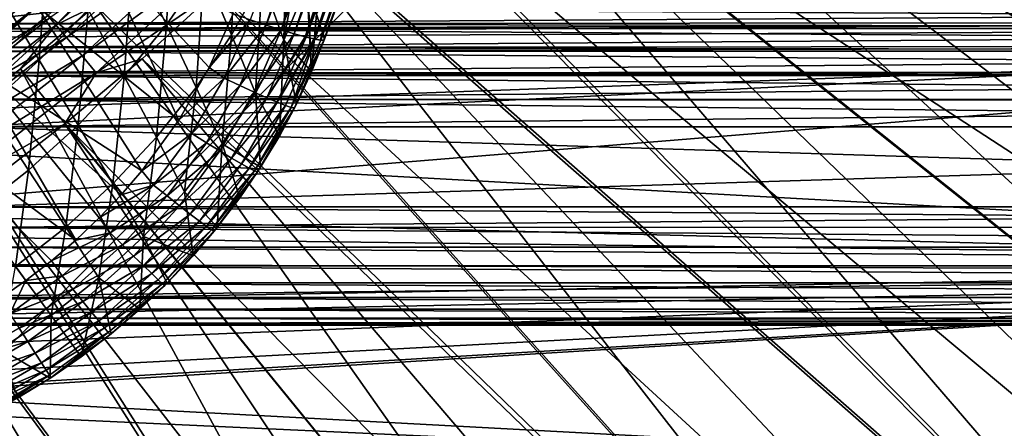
# Model space of a CAD drawing. Header units: metres. Extents: x -37.4 to 37.6, y -35 to 35.
# Tile 297 of 372: x 12.6 to 20.9, y -18.6 to -15.2. Entities that reach past the tile are written whole.
import ezdxf

# ---------------------------------------------------------------- set-up
doc = ezdxf.new("R2010")
doc.units = ezdxf.units.M
doc.layers.add('solid_506616_SW0001', color=7, linetype='CONTINUOUS')

msp = doc.modelspace()

# ---------------------------------------------------------------- linework, layer by layer
at = {"layer": 'solid_506616_SW0001'}
for points in [[(27.293905, -16.391378, 6.765283), (17.381571, -9.945026, 20.116411), (17.7777, -9.218239, 20.116411)], [(28.370823, -14.447524, 6.765283), (27.293905, -16.391378, 6.765283), (17.7777, -9.218239, 20.116411)], [(18.309608, -9.494048, 20.646507), (17.901627, -10.242582, 20.646507), (28.373436, -15.719212, 7.295379)], [(18.309608, -9.494048, 20.646507), (28.373436, -15.719212, 7.295379), (28.904745, -14.719418, 7.295379)], [(27.293905, -16.391378, 6.765283), (16.955744, -10.654824, 20.116411), (17.381571, -9.945026, 20.116411)], [(17.901627, -10.242582, 20.646507), (17.46306, -10.973617, 20.646507), (27.80756, -16.699854, 7.295379)], [(17.901627, -10.242582, 20.646507), (27.80756, -16.699854, 7.295379), (28.373436, -15.719212, 7.295379)], [(26.084013, -18.255377, 6.765283), (16.50095, -11.346418, 20.116411), (16.955744, -10.654824, 20.116411)], [(27.293905, -16.391378, 6.765283), (26.084013, -18.255377, 6.765283), (16.955744, -10.654824, 20.116411)], [(17.46306, -10.973617, 20.646507), (16.994658, -11.685904, 20.646507), (27.207804, -17.660151, 7.295379)], [(17.46306, -10.973617, 20.646507), (27.207804, -17.660151, 7.295379), (27.80756, -16.699854, 7.295379)], [(8.553903, -16.965553, -102.800003), (10.51238, -19.893211, -102.800003), (19.325901, -11.07969, -102.800003)], [(9.961311, -16.179316, -102.800003), (8.553903, -16.965553, -102.800003), (19.325901, -11.07969, -102.800003)], [(11.29814, -15.275865, -102.800003), (9.961311, -16.179316, -102.800003), (19.325901, -11.07969, -102.800003)], [(19.325901, -11.07969, -118.800003), (10.51238, -19.893211, -118.800003), (12.031205, -12.010327, -118.800003)], [(19.325901, -11.07969, -102.800003), (10.51238, -19.893211, -118.800003), (19.325901, -11.07969, -118.800003)], [(10.51238, -19.893211, -102.800003), (10.51238, -19.893211, -118.800003), (19.325901, -11.07969, -102.800003)], [(12.552989, -14.262619, -102.800003), (11.29814, -15.275865, -102.800003), (19.325901, -11.07969, -102.800003)], [(26.084013, -18.255377, 6.765283), (16.017963, -12.018627, 20.116411), (16.50095, -11.346418, 20.116411)], [(16.994658, -11.685904, 20.646507), (16.497221, -12.378224, 20.646507), (26.5749, -18.598932, 7.295379)], [(16.994658, -11.685904, 20.646507), (26.5749, -18.598932, 7.295379), (27.207804, -17.660151, 7.295379)], [(24.747044, -20.030436, 6.765283), (15.50761, -12.670302, 20.116411), (16.017963, -12.018627, 20.116411)], [(26.084013, -18.255377, 6.765283), (24.747044, -20.030436, 6.765283), (16.017963, -12.018627, 20.116411)], [(16.497221, -12.378224, 20.646507), (15.971599, -13.049397, 20.646507), (25.909616, -19.515053, 7.295379)], [(16.497221, -12.378224, 20.646507), (25.909616, -19.515053, 7.295379), (26.5749, -18.598932, 7.295379)], [(15.525434, -12.492601, 74.684143), (14.518774, -15.169318, 74.560989), (14.655084, -15.215163, 74.493835)], [(15.525434, -12.492601, 74.684143), (14.655084, -15.215163, 74.493835), (15.657075, -12.538227, 74.615173)], [(15.657075, -12.538227, 74.615173), (14.655084, -15.215163, 74.493835), (14.780217, -15.255314, 74.404831)], [(15.657075, -12.538227, 74.615173), (14.780217, -15.255314, 74.404831), (15.777257, -12.579144, 74.525452)], [(15.777257, -12.579144, 74.525452), (14.780217, -15.255314, 74.404831), (14.891025, -15.288753, 74.296219)], [(15.777257, -12.579144, 74.525452), (14.891025, -15.288753, 74.296219), (15.883076, -12.614361, 74.417145)], [(15.883076, -12.614361, 74.417145), (14.891025, -15.288753, 74.296219), (14.984715, -15.314635, 74.170746)], [(15.883076, -12.614361, 74.417145), (14.984715, -15.314635, 74.170746), (15.971973, -12.643029, 74.29287)], [(15.971973, -12.643029, 74.29287), (14.984715, -15.314635, 74.170746), (14.991856, -15.316476, 74.159325)], [(15.971973, -12.643029, 74.29287), (14.991856, -15.316476, 74.159325), (15.058928, -15.332305, 74.031563)], [(15.971973, -12.643029, 74.29287), (15.058928, -15.332305, 74.031563), (16.041801, -12.664454, 74.15564)], [(23.289509, -21.707911, 6.765283), (14.970763, -13.30033, 20.116411), (15.50761, -12.670302, 20.116411)], [(16.041801, -12.664454, 74.15564), (15.058928, -15.332305, 74.031563), (15.065468, -15.333655, 74.016396)], [(16.041801, -12.664454, 74.15564), (15.065468, -15.333655, 74.016396), (15.111801, -15.341308, 73.882179)], [(16.041801, -12.664454, 74.15564), (15.111801, -15.341308, 73.882179), (16.090874, -12.67812, 74.008759)], [(16.090874, -12.67812, 74.008759), (15.111801, -15.341308, 73.882179), (15.116761, -15.341805, 73.863274)], [(16.090874, -12.67812, 74.008759), (15.116761, -15.341805, 73.863274), (15.141987, -15.341453, 73.726364)], [(16.090874, -12.67812, 74.008759), (15.141987, -15.341453, 73.726364), (16.118004, -12.683694, 73.855789)], [(16.118004, -12.683694, 73.855789), (15.141987, -15.341453, 73.726364), (15.144379, -15.340754, 73.703964)], [(16.118004, -12.683694, 73.855789), (15.144379, -15.340754, 73.703964), (15.148736, -15.332644, 73.568024)], [(16.118004, -12.683694, 73.855789), (15.148736, -15.332644, 73.568024), (15.552577, -14.241497, 73.634445)], [(24.747044, -20.030436, 6.765283), (23.289509, -21.707911, 6.765283), (15.50761, -12.670302, 20.116411)], [(11.297845, -15.276076, -3.596469), (30.588604, -15.169502, -3.596469), (31.552319, -13.047108, -3.596469)], [(11.297845, -15.276076, -3.596469), (31.552319, -13.047108, -3.596469), (12.55302, -14.262587, -3.596469)], [(15.971599, -13.049397, 20.646507), (15.418689, -13.698277, 20.646507), (24.485201, -21.274878, 7.295379)], [(15.971599, -13.049397, 20.646507), (24.485201, -21.274878, 7.295379), (25.212769, -20.407396, 7.295379)], [(15.971599, -13.049397, 20.646507), (25.212769, -20.407396, 7.295379), (25.909616, -19.515053, 7.295379)], [(11.892336, -13.511924, -3.846846), (32.459114, -13.092014, -3.846846), (31.512634, -15.229818, -3.846846)], [(23.289509, -21.707911, 6.765283), (14.408339, -13.907635, 20.116411), (14.970763, -13.30033, 20.116411)], [(10.703221, -14.472073, -3.846846), (11.892336, -13.511924, -3.846846), (31.512634, -15.229818, -3.846846)], [(15.418689, -13.698277, 20.646507), (14.839437, -14.323751, 20.646507), (23.727802, -22.11644, 7.295379)], [(15.418689, -13.698277, 20.646507), (23.727802, -22.11644, 7.295379), (24.485201, -21.274878, 7.295379)], [(11.545841, -13.754238, 75.219627), (12.168803, -15.521377, 74.87413), (12.71884, -15.057482, 74.869194)], [(21.71851, -23.279625, 6.765283), (13.821298, -14.491179, 20.116411), (14.408339, -13.907635, 20.116411)], [(23.289509, -21.707911, 6.765283), (21.71851, -23.279625, 6.765283), (14.408339, -13.907635, 20.116411)], [(12.877769, -15.215169, 20.203356), (12.809001, -15.133918, 20.272356), (13.98524, -14.054147, 20.272356)], [(14.060324, -14.129601, 20.203356), (12.877769, -15.215169, 20.203356), (13.98524, -14.054147, 20.272356)], [(13.210644, -15.049964, 20.116411), (12.877769, -15.215169, 20.203356), (14.060324, -14.129601, 20.203356)], [(13.810994, -15.212187, 59.379478), (13.528668, -14.625949, 54.666279), (13.87157, -14.145257, 54.665901)], [(14.130973, -14.750534, 59.379044), (13.810994, -15.212187, 59.379478), (13.87157, -14.145257, 54.665901)], [(12.82612, -15.154145, 21.110979), (12.966502, -15.320006, 21.040487), (14.157204, -14.226958, 21.040487)], [(14.157204, -14.226958, 21.040487), (12.966502, -15.320006, 21.040487), (14.301161, -14.371625, 20.937851)], [(14.362627, -15.298175, 64.102219), (14.130973, -14.750534, 59.379044), (14.407633, -14.269357, 59.378479)], [(14.619222, -14.834484, 64.101578), (14.362627, -15.298175, 64.102219), (14.407633, -14.269357, 59.378479)], [(15.552577, -14.241497, 73.634445), (15.148736, -15.332644, 73.568024), (15.079608, -15.122365, 71.307465)], [(12.966502, -15.320006, 21.040487), (13.098351, -15.475787, 20.937851), (14.301161, -14.371625, 20.937851)], [(14.301161, -14.371625, 20.937851), (13.098351, -15.475787, 20.937851), (14.432471, -14.503582, 20.805447)], [(14.839437, -14.323751, 20.646507), (14.234832, -14.924755, 20.646507), (22.941496, -22.931055, 7.295379)], [(14.619222, -14.834484, 64.101578), (14.826843, -14.355811, 64.100723), (14.804016, -15.340919, 68.833687)], [(14.804016, -15.340919, 68.833687), (14.826843, -14.355811, 64.100723), (14.843647, -14.406735, 64.539848)], [(14.839437, -14.323751, 20.646507), (22.941496, -22.931055, 7.295379), (23.727802, -22.11644, 7.295379)], [(9.437248, -15.327662, -3.846846), (10.703221, -14.472073, -3.846846), (31.512634, -15.229818, -3.846846)], [(12.736367, -15.510352, 54.666767), (12.37455, -14.907339, 49.964584), (12.811634, -14.459795, 49.964409)], [(13.148787, -15.082048, 54.666565), (12.736367, -15.510352, 54.666767), (12.811634, -14.459795, 49.964409)], [(14.804016, -15.340919, 68.833687), (14.843647, -14.406735, 64.539848), (14.927017, -14.659419, 66.793266)], [(13.098351, -15.475787, 20.937851), (13.218617, -15.617883, 20.805447), (14.432471, -14.503582, 20.805447)], [(21.71851, -23.279625, 6.765283), (13.210644, -15.049964, 20.116411), (13.821298, -14.491179, 20.116411)], [(14.432471, -14.503582, 20.805447), (13.218617, -15.617883, 20.805447), (14.234832, -14.924755, 20.646507)], [(13.915031, -16.017271, 74.553391), (13.242856, -14.570783, 74.861023), (12.71884, -15.057482, 74.869194)], [(13.453972, -15.649822, 59.379803), (13.148787, -15.082048, 54.666565), (13.528668, -14.625949, 54.666279)], [(14.172313, -15.573806, 74.575958), (14.374723, -15.118933, 74.604607), (13.242856, -14.570783, 74.861023)], [(13.915031, -16.017271, 74.553391), (14.172313, -15.573806, 74.575958), (13.242856, -14.570783, 74.861023)], [(13.810994, -15.212187, 59.379478), (13.453972, -15.649822, 59.379803), (13.528668, -14.625949, 54.666279)], [(14.804016, -15.340919, 68.833687), (14.927017, -14.659419, 66.793266), (14.998342, -14.875696, 68.832748)], [(12.532878, -14.807677, 21.149786), (11.300714, -15.768138, 21.149786), (12.680455, -14.98204, 21.147696)], [(12.571319, -14.853095, 20.351955), (11.335377, -15.816503, 20.351955), (12.490273, -14.757339, 20.333126)], [(14.063225, -15.74249, 64.102707), (13.810994, -15.212187, 59.379478), (14.130973, -14.750534, 59.379044)], [(14.362627, -15.298175, 64.102219), (14.063225, -15.74249, 64.102707), (14.130973, -14.750534, 59.379044)], [(11.409234, -15.919558, 20.347891), (11.335377, -15.816503, 20.351955), (12.571319, -14.853095, 20.351955)], [(12.65323, -14.949874, 20.347891), (11.409234, -15.919558, 20.347891), (12.571319, -14.853095, 20.351955)], [(14.619222, -14.834484, 64.101578), (14.56356, -15.78966, 68.834404), (14.362627, -15.298175, 64.102219)], [(14.619222, -14.834484, 64.101578), (14.804016, -15.340919, 68.833687), (14.56356, -15.78966, 68.834404)], [(15.037211, -15.60984, 73.549271), (14.804016, -15.340919, 68.833687), (14.998342, -14.875696, 68.832748)], [(15.037211, -15.60984, 73.549271), (14.998342, -14.875696, 68.832748), (15.00568, -14.897957, 69.049171)], [(15.037211, -15.60984, 73.549271), (15.00568, -14.897957, 69.049171), (15.079608, -15.122365, 71.307465)], [(11.48146, -16.020334, 20.321066), (11.409234, -15.919558, 20.347891), (12.65323, -14.949874, 20.347891)], [(12.73333, -15.044513, 20.321066), (11.48146, -16.020334, 20.321066), (12.65323, -14.949874, 20.347891)], [(12.736367, -15.510352, 54.666767), (12.294148, -15.908852, 54.666889), (12.37455, -14.907339, 49.964584)], [(13.218617, -15.617883, 20.805447), (13.605906, -15.500259, 20.646507), (14.234832, -14.924755, 20.646507)], [(14.234832, -14.924755, 20.646507), (13.605906, -15.500259, 20.646507), (22.127237, -23.717733, 7.295379)], [(14.234832, -14.924755, 20.646507), (22.127237, -23.717733, 7.295379), (22.941496, -22.931055, 7.295379)], [(11.300714, -15.768138, 21.149786), (11.433784, -15.953812, 21.147696), (12.680455, -14.98204, 21.147696)], [(12.680455, -14.98204, 21.147696), (11.433784, -15.953812, 21.147696), (12.82612, -15.154145, 21.110979)], [(11.549691, -16.11554, 20.272356), (11.48146, -16.020334, 20.321066), (12.73333, -15.044513, 20.321066)], [(12.809001, -15.133918, 20.272356), (11.549691, -16.11554, 20.272356), (12.73333, -15.044513, 20.321066)], [(13.603386, -16.44482, 74.536438), (12.71884, -15.057482, 74.869194), (12.168803, -15.521377, 74.87413)], [(13.210644, -15.049964, 20.116411), (12.577419, -15.583037, 20.116411), (12.877769, -15.215169, 20.203356)], [(20.0417, -24.737923, 6.765283), (12.577419, -15.583037, 20.116411), (13.210644, -15.049964, 20.116411)], [(13.603386, -16.44482, 74.536438), (13.915031, -16.017271, 74.553391), (12.71884, -15.057482, 74.869194)], [(21.71851, -23.279625, 6.765283), (20.0417, -24.737923, 6.765283), (13.210644, -15.049964, 20.116411)], [(11.611699, -16.202061, 20.203356), (11.549691, -16.11554, 20.272356), (12.809001, -15.133918, 20.272356)], [(12.877769, -15.215169, 20.203356), (11.611699, -16.202061, 20.203356), (12.809001, -15.133918, 20.272356)], [(33.625004, -15.185282, -144.841705), (12.078427, -15.205317, -144.827225), (12.078427, -15.070979, -144.934784)], [(33.625004, -15.070992, -144.934784), (33.625004, -15.185282, -144.841705), (12.078427, -15.070979, -144.934784)], [(33.625, -15.07099, -127.665222), (12.078427, -15.070979, -127.665215), (12.078427, -15.205314, -127.772774)], [(33.625, -15.185273, -127.758278), (33.625, -15.07099, -127.665222), (12.078427, -15.205314, -127.772774)], [(13.06445, -16.060165, 59.380035), (12.736367, -15.510352, 54.666767), (13.148787, -15.082048, 54.666565)], [(13.453972, -15.649822, 59.379803), (13.06445, -16.060165, 59.380035), (13.148787, -15.082048, 54.666565)], [(14.518774, -15.169318, 74.560989), (14.374723, -15.118933, 74.604607), (14.172313, -15.573806, 74.575958)], [(15.037211, -15.60984, 73.549271), (15.079608, -15.122365, 71.307465), (15.148736, -15.332644, 73.568024)], [(8.103583, -16.072653, -3.846846), (31.512634, -15.229818, -3.846846), (30.424456, -17.30179, -3.846846)], [(8.103583, -16.072653, -3.846846), (9.437248, -15.327662, -3.846846), (31.512634, -15.229818, -3.846846)], [(8.553782, -16.965578, -3.596469), (29.4821, -17.221636, -3.596469), (30.588604, -15.169502, -3.596469)], [(8.553782, -16.965578, -3.596469), (30.588604, -15.169502, -3.596469), (9.96154, -16.179197, -3.596469)], [(9.96154, -16.179197, -3.596469), (30.588604, -15.169502, -3.596469), (11.297845, -15.276076, -3.596469)], [(11.433784, -15.953812, 21.147696), (11.565127, -16.137079, 21.110979), (12.82612, -15.154145, 21.110979)], [(12.82612, -15.154145, 21.110979), (11.565127, -16.137079, 21.110979), (12.966502, -15.320006, 21.040487)], [(11.922707, -16.089487, 20.116411), (11.611699, -16.202061, 20.203356), (12.877769, -15.215169, 20.203356)], [(12.577419, -15.583037, 20.116411), (11.922707, -16.089487, 20.116411), (12.877769, -15.215169, 20.203356)], [(33.625, -15.185273, -127.758278), (12.078427, -15.205314, -127.772774), (12.078427, -15.244531, -127.799706)], [(33.625, -15.244546, -127.799721), (33.625, -15.185273, -127.758278), (12.078427, -15.244531, -127.799706)], [(33.625004, -15.185282, -144.841705), (33.625004, -15.244549, -144.800278), (12.078427, -15.205317, -144.827225)], [(33.625004, -15.244549, -144.800278), (12.078427, -15.244532, -144.800293), (12.078427, -15.205317, -144.827225)], [(13.727108, -16.163078, 64.103073), (13.453972, -15.649822, 59.379803), (13.810994, -15.212187, 59.379478)], [(14.063225, -15.74249, 64.102707), (13.727108, -16.163078, 64.103073), (13.810994, -15.212187, 59.379478)], [(14.518774, -15.169318, 74.560989), (14.172313, -15.573806, 74.575958), (14.299488, -15.662976, 74.530251)], [(14.655084, -15.215163, 74.493835), (14.518774, -15.169318, 74.560989), (14.299488, -15.662976, 74.530251)], [(14.299488, -15.662976, 74.530251), (14.431452, -15.725755, 74.461067), (14.655084, -15.215163, 74.493835)], [(14.780217, -15.255314, 74.404831), (14.655084, -15.215163, 74.493835), (14.431452, -15.725755, 74.461067)], [(33.625, -15.244546, -127.799721), (12.078427, -15.244531, -127.799706), (12.078427, -15.404111, -127.892044)], [(33.625004, -15.387607, -144.716324), (12.078427, -15.404116, -144.707947), (12.078427, -15.244532, -144.800293)], [(33.625004, -15.244549, -144.800278), (33.625004, -15.387607, -144.716324), (12.078427, -15.244532, -144.800293)], [(33.625, -15.387599, -127.883675), (33.625, -15.244546, -127.799721), (12.078427, -15.404111, -127.892044)], [(14.362627, -15.298175, 64.102219), (14.282286, -16.218153, 68.834953), (14.063225, -15.74249, 64.102707)], [(14.362627, -15.298175, 64.102219), (14.56356, -15.78966, 68.834404), (14.282286, -16.218153, 68.834953)], [(14.431452, -15.725755, 74.461067), (14.552276, -15.781591, 74.36927), (14.780217, -15.255314, 74.404831)], [(14.891025, -15.288753, 74.296219), (14.780217, -15.255314, 74.404831), (14.552276, -15.781591, 74.36927)], [(14.552276, -15.781591, 74.36927), (14.658803, -15.829021, 74.257271), (14.891025, -15.288753, 74.296219)], [(14.984715, -15.314635, 74.170746), (14.891025, -15.288753, 74.296219), (14.658803, -15.829021, 74.257271)], [(14.984715, -15.314635, 74.170746), (14.658803, -15.829021, 74.257271), (14.991856, -15.316476, 74.159325)], [(11.565127, -16.137079, 21.110979), (11.691707, -16.313698, 21.040487), (12.966502, -15.320006, 21.040487)], [(12.966502, -15.320006, 21.040487), (11.691707, -16.313698, 21.040487), (13.098351, -15.475787, 20.937851)], [(33.625, -15.387599, -127.883675), (12.078427, -15.404111, -127.892044), (12.078427, -15.435858, -127.907433)], [(33.625, -15.435875, -127.90744), (33.625, -15.387599, -127.883675), (12.078427, -15.435858, -127.907433)], [(33.625004, -15.387607, -144.716324), (33.625004, -15.435878, -144.692566), (12.078427, -15.404116, -144.707947)], [(14.765922, -16.151999, 73.516304), (14.56356, -15.78966, 68.834404), (14.804016, -15.340919, 68.833687)], [(14.658803, -15.829021, 74.257271), (14.748251, -15.866801, 74.127983), (14.991856, -15.316476, 74.159325)], [(15.058928, -15.332305, 74.031563), (14.991856, -15.316476, 74.159325), (14.748251, -15.866801, 74.127983)], [(15.058928, -15.332305, 74.031563), (14.748251, -15.866801, 74.127983), (15.065468, -15.333655, 74.016396)], [(14.748251, -15.866801, 74.127983), (14.818283, -15.89394, 73.984802), (15.065468, -15.333655, 74.016396)], [(14.90957, -15.8832, 73.532028), (14.765922, -16.151999, 73.516304), (14.804016, -15.340919, 68.833687)], [(15.037211, -15.60984, 73.549271), (14.90957, -15.8832, 73.532028), (14.804016, -15.340919, 68.833687)], [(15.065468, -15.333655, 74.016396), (14.818283, -15.89394, 73.984802), (14.867069, -15.909723, 73.831459)], [(15.065468, -15.333655, 74.016396), (14.867069, -15.909723, 73.831459), (15.116761, -15.341805, 73.863274)], [(14.867069, -15.909723, 73.831459), (14.893323, -15.913767, 73.671967), (15.144379, -15.340754, 73.703964)], [(15.141987, -15.341453, 73.726364), (14.867069, -15.909723, 73.831459), (15.144379, -15.340754, 73.703964)], [(15.141987, -15.341453, 73.726364), (15.116761, -15.341805, 73.863274), (14.867069, -15.909723, 73.831459)], [(14.893323, -15.913767, 73.671967), (15.037211, -15.60984, 73.549271), (15.148736, -15.332644, 73.568024)], [(15.144379, -15.340754, 73.703964), (14.893323, -15.913767, 73.671967), (15.148736, -15.332644, 73.568024)], [(15.111801, -15.341308, 73.882179), (15.065468, -15.333655, 74.016396), (15.116761, -15.341805, 73.863274)], [(11.691707, -16.313698, 21.040487), (11.810594, -16.479584, 20.937851), (13.098351, -15.475787, 20.937851)], [(13.098351, -15.475787, 20.937851), (11.810594, -16.479584, 20.937851), (13.218617, -15.617883, 20.805447)], [(33.625004, -15.435878, -144.692566), (12.078427, -15.435859, -144.692566), (12.078427, -15.404116, -144.707947)], [(33.625, -15.435875, -127.90744), (12.078427, -15.435858, -127.907433), (12.078427, -15.618914, -127.979256)], [(33.625004, -15.607215, -144.624527), (12.078427, -15.618917, -144.620743), (12.078427, -15.435859, -144.692566)], [(33.625004, -15.435878, -144.692566), (33.625004, -15.607215, -144.624527), (12.078427, -15.435859, -144.692566)], [(33.625, -15.607209, -127.975479), (33.625, -15.435875, -127.90744), (12.078427, -15.618914, -127.979256)], [(13.045765, -17.030909, 74.521782), (12.168803, -15.521377, 74.87413), (11.595398, -15.959611, 74.875786)], [(13.42928, -16.647953, 74.530174), (13.603386, -16.44482, 74.536438), (12.168803, -15.521377, 74.87413)], [(13.242858, -16.843996, 74.525284), (13.42928, -16.647953, 74.530174), (12.168803, -15.521377, 74.87413)], [(13.045765, -17.030909, 74.521782), (13.242858, -16.843996, 74.525284), (12.168803, -15.521377, 74.87413)], [(12.645244, -16.441154, 59.380173), (12.294148, -15.908852, 54.666889), (12.736367, -15.510352, 54.666767)], [(13.06445, -16.060165, 59.380035), (12.645244, -16.441154, 59.380173), (12.736367, -15.510352, 54.666767)], [(13.605906, -15.500259, 20.646507), (12.953735, -16.049282, 20.646507), (21.286022, -24.475513, 7.295379)], [(13.218617, -15.617883, 20.805447), (12.953735, -16.049282, 20.646507), (13.605906, -15.500259, 20.646507)], [(13.605906, -15.500259, 20.646507), (21.286022, -24.475513, 7.295379), (22.127237, -23.717733, 7.295379)], [(11.810594, -16.479584, 20.937851), (11.919036, -16.630896, 20.805447), (13.218617, -15.617883, 20.805447)], [(13.218617, -15.617883, 20.805447), (11.919036, -16.630896, 20.805447), (12.953735, -16.049282, 20.646507)], [(18.267248, -26.075701, 6.765283), (11.922707, -16.089487, 20.116411), (12.577419, -15.583037, 20.116411)], [(33.625, -15.607209, -127.975479), (12.078427, -15.618914, -127.979256), (12.078427, -15.640861, -127.986061)], [(33.625, -15.640876, -127.986069), (33.625, -15.607209, -127.975479), (12.078427, -15.640861, -127.986061)], [(33.625004, -15.607215, -144.624527), (33.625, -15.640879, -144.613922), (12.078427, -15.618917, -144.620743)], [(33.625, -15.640879, -144.613922), (12.078427, -15.640862, -144.613937), (12.078427, -15.618917, -144.620743)], [(33.625, -15.640876, -127.986069), (12.078427, -15.640861, -127.986061), (12.078427, -15.844589, -128.032333)], [(33.625, -15.838576, -144.568604), (12.078427, -15.844593, -144.567673), (12.078427, -15.640862, -144.613937)], [(33.625, -15.640879, -144.613922), (33.625, -15.838576, -144.568604), (12.078427, -15.640862, -144.613937)], [(33.625, -15.838573, -128.031387), (33.625, -15.640876, -127.986069), (12.078427, -15.844589, -128.032333)], [(20.0417, -24.737923, 6.765283), (18.267248, -26.075701, 6.765283), (12.577419, -15.583037, 20.116411)], [(14.299488, -15.662976, 74.530251), (14.172313, -15.573806, 74.575958), (13.915031, -16.017271, 74.553391)], [(14.893323, -15.913767, 73.671967), (14.90957, -15.8832, 73.532028), (15.037211, -15.60984, 73.549271)], [(13.358733, -16.556734, 64.103333), (13.06445, -16.060165, 59.380035), (13.453972, -15.649822, 59.379803)], [(13.727108, -16.163078, 64.103073), (13.358733, -16.556734, 64.103333), (13.453972, -15.649822, 59.379803)], [(14.299488, -15.662976, 74.530251), (13.915031, -16.017271, 74.553391), (14.025007, -16.130655, 74.507355)], [(14.299488, -15.662976, 74.530251), (14.025007, -16.130655, 74.507355), (14.431452, -15.725755, 74.461067)], [(14.025007, -16.130655, 74.507355), (14.148814, -16.208181, 74.438026), (14.431452, -15.725755, 74.461067)], [(14.431452, -15.725755, 74.461067), (14.148814, -16.208181, 74.438026), (14.552276, -15.781591, 74.36927)], [(14.063225, -15.74249, 64.102707), (13.96545, -16.622671, 68.835373), (13.727108, -16.163078, 64.103073)], [(14.063225, -15.74249, 64.102707), (14.282286, -16.218153, 68.834953), (13.96545, -16.622671, 68.835373)], [(14.148814, -16.208181, 74.438026), (14.262128, -16.277832, 74.346092), (14.552276, -15.781591, 74.36927)], [(14.552276, -15.781591, 74.36927), (14.262128, -16.277832, 74.346092), (14.658803, -15.829021, 74.257271)], [(14.606194, -16.415758, 73.502014), (14.282286, -16.218153, 68.834953), (14.56356, -15.78966, 68.834404)], [(14.765922, -16.151999, 73.516304), (14.606194, -16.415758, 73.502014), (14.56356, -15.78966, 68.834404)], [(33.625, -15.855157, -128.033936), (33.625, -15.838573, -128.031387), (12.078427, -15.844589, -128.032333)], [(33.625, -15.838576, -144.568604), (33.625, -15.855159, -144.566071), (12.078427, -15.844593, -144.567673)], [(33.625, -15.855157, -128.033936), (12.078427, -15.844589, -128.032333), (12.078427, -16.074125, -128.050003)], [(12.078427, -15.844593, -144.567673), (33.625, -16.074125, -144.550003), (12.078427, -16.074125, -144.550003)], [(33.625, -15.855159, -144.566071), (33.625, -16.074125, -144.550003), (12.078427, -15.844593, -144.567673)], [(33.625, -15.855157, -128.033936), (12.078427, -16.074125, -128.050003), (33.625, -16.074125, -128.050003)], [(14.262128, -16.277832, 74.346092), (14.361989, -16.337786, 74.23394), (14.658803, -15.829021, 74.257271)], [(14.658803, -15.829021, 74.257271), (14.361989, -16.337786, 74.23394), (14.748251, -15.866801, 74.127983)], [(14.361989, -16.337786, 74.23394), (14.445789, -16.386471, 74.104515), (14.748251, -15.866801, 74.127983)], [(14.748251, -15.866801, 74.127983), (14.445789, -16.386471, 74.104515), (14.818283, -15.89394, 73.984802)], [(14.445789, -16.386471, 74.104515), (14.511339, -16.422611, 73.961197), (14.818283, -15.89394, 73.984802)], [(14.818283, -15.89394, 73.984802), (14.511339, -16.422611, 73.961197), (14.867069, -15.909723, 73.831459)], [(14.893323, -15.913767, 73.671967), (14.765922, -16.151999, 73.516304), (14.90957, -15.8832, 73.532028)], [(12.839419, -17.207037, 74.519707), (13.045765, -17.030909, 74.521782), (11.595398, -15.959611, 74.875786)], [(12.62343, -17.372768, 74.519012), (12.839419, -17.207037, 74.519707), (11.595398, -15.959611, 74.875786)], [(12.399137, -17.527081, 74.519691), (12.62343, -17.372768, 74.519012), (11.595398, -15.959611, 74.875786)], [(12.645244, -16.441154, 59.380173), (12.199092, -16.790779, 59.380222), (12.294148, -15.908852, 54.666889)], [(14.511339, -16.422611, 73.961197), (14.556928, -16.445259, 73.807732), (14.867069, -15.909723, 73.831459)], [(14.867069, -15.909723, 73.831459), (14.556928, -16.445259, 73.807732), (14.893323, -15.913767, 73.671967)], [(14.556928, -16.445259, 73.807732), (14.58135, -16.45384, 73.648125), (14.893323, -15.913767, 73.671967)], [(14.893323, -15.913767, 73.671967), (14.58135, -16.45384, 73.648125), (14.765922, -16.151999, 73.516304)], [(11.919036, -16.630896, 20.805447), (12.279434, -16.570885, 20.646507), (12.953735, -16.049282, 20.646507)], [(12.953735, -16.049282, 20.646507), (12.279434, -16.570885, 20.646507), (19.526844, -25.90073, 7.295379)], [(12.960915, -16.921391, 64.103493), (12.645244, -16.441154, 59.380173), (13.06445, -16.060165, 59.380035)], [(12.953735, -16.049282, 20.646507), (19.526844, -25.90073, 7.295379), (20.418873, -25.203476, 7.295379)], [(12.953735, -16.049282, 20.646507), (20.418873, -25.203476, 7.295379), (21.286022, -24.475513, 7.295379)], [(13.358733, -16.556734, 64.103333), (12.960915, -16.921391, 64.103493), (13.06445, -16.060165, 59.380035)], [(14.025007, -16.130655, 74.507355), (13.915031, -16.017271, 74.553391), (13.603386, -16.44482, 74.536438)], [(6.711617, -16.701876, -3.846846), (8.103583, -16.072653, -3.846846), (30.424456, -17.30179, -3.846846)], [(18.267248, -26.075701, 6.765283), (11.247624, -16.568449, 20.116411), (11.922707, -16.089487, 20.116411)], [(12.078427, -16.75, -144.550003), (33.625, -16.074125, -144.550003), (33.625, -16.75, -144.550003)], [(12.078427, -16.074125, -144.550003), (33.625, -16.074125, -144.550003), (12.078427, -16.75, -144.550003)], [(12.078427, -16.074125, -128.050003), (33.625, -16.75, -128.050003), (33.625, -16.074125, -128.050003)], [(12.078427, -16.75, -128.050003), (33.625, -16.75, -128.050003), (12.078427, -16.074125, -128.050003)], [(14.025007, -16.130655, 74.507355), (13.603386, -16.44482, 74.536438), (13.701886, -16.567669, 74.490883)], [(14.025007, -16.130655, 74.507355), (13.701886, -16.567669, 74.490883), (14.148814, -16.208181, 74.438026)], [(13.727108, -16.163078, 64.103073), (13.617023, -17.000366, 68.835663), (13.358733, -16.556734, 64.103333)], [(13.727108, -16.163078, 64.103073), (13.96545, -16.622671, 68.835373), (13.617023, -17.000366, 68.835663)], [(13.701886, -16.567669, 74.490883), (13.816278, -16.658474, 74.421509), (14.148814, -16.208181, 74.438026)], [(14.148814, -16.208181, 74.438026), (13.816278, -16.658474, 74.421509), (14.262128, -16.277832, 74.346092)], [(14.240286, -16.923235, 73.478218), (13.96545, -16.622671, 68.835373), (14.282286, -16.218153, 68.834953)], [(14.430619, -16.673487, 73.489204), (14.240286, -16.923235, 73.478218), (14.282286, -16.218153, 68.834953)], [(14.606194, -16.415758, 73.502014), (14.430619, -16.673487, 73.489204), (14.282286, -16.218153, 68.834953)], [(14.58135, -16.45384, 73.648125), (14.606194, -16.415758, 73.502014), (14.765922, -16.151999, 73.516304)], [(13.816278, -16.658474, 74.421509), (13.920896, -16.740547, 74.329521), (14.262128, -16.277832, 74.346092)], [(14.262128, -16.277832, 74.346092), (13.920896, -16.740547, 74.329521), (14.361989, -16.337786, 74.23394)], [(13.920896, -16.740547, 74.329521), (14.013007, -16.811741, 74.217316), (14.361989, -16.337786, 74.23394)], [(14.361989, -16.337786, 74.23394), (14.013007, -16.811741, 74.217316), (14.445789, -16.386471, 74.104515)], [(14.013007, -16.811741, 74.217316), (14.090207, -16.87019, 74.08783), (14.445789, -16.386471, 74.104515)], [(14.445789, -16.386471, 74.104515), (14.090207, -16.87019, 74.08783), (14.511339, -16.422611, 73.961197)], [(12.5364, -17.255032, 64.103546), (12.199092, -16.790779, 59.380222), (12.645244, -16.441154, 59.380173)], [(12.960915, -16.921391, 64.103493), (12.5364, -17.255032, 64.103546), (12.645244, -16.441154, 59.380173)], [(13.701886, -16.567669, 74.490883), (13.603386, -16.44482, 74.536438), (13.42928, -16.647953, 74.530174)], [(14.090207, -16.87019, 74.08783), (14.150478, -16.914362, 73.944443), (14.511339, -16.422611, 73.961197)], [(14.511339, -16.422611, 73.961197), (14.150478, -16.914362, 73.944443), (14.556928, -16.445259, 73.807732)], [(14.150478, -16.914362, 73.944443), (14.192249, -16.943102, 73.790916), (14.556928, -16.445259, 73.807732)], [(14.556928, -16.445259, 73.807732), (14.192249, -16.943102, 73.790916), (14.58135, -16.45384, 73.648125)], [(14.192249, -16.943102, 73.790916), (14.214417, -16.955671, 73.631248), (14.58135, -16.45384, 73.648125)], [(14.58135, -16.45384, 73.648125), (14.214417, -16.955671, 73.631248), (14.430619, -16.673487, 73.489204)], [(14.58135, -16.45384, 73.648125), (14.430619, -16.673487, 73.489204), (14.606194, -16.415758, 73.502014)], [(13.358733, -16.556734, 64.103333), (13.239678, -17.349266, 68.835838), (12.960915, -16.921391, 64.103493)], [(13.358733, -16.556734, 64.103333), (13.617023, -17.000366, 68.835663), (13.239678, -17.349266, 68.835838)], [(16.403801, -27.28644, 6.765283), (10.553325, -17.019102, 20.116411), (11.247624, -16.568449, 20.116411)], [(18.267248, -26.075701, 6.765283), (16.403801, -27.28644, 6.765283), (11.247624, -16.568449, 20.116411)], [(12.279434, -16.570885, 20.646507), (11.584153, -17.064177, 20.646507), (18.611027, -26.566429, 7.295379)], [(12.279434, -16.570885, 20.646507), (18.611027, -26.566429, 7.295379), (19.526844, -25.90073, 7.295379)], [(13.701886, -16.567669, 74.490883), (13.42928, -16.647953, 74.530174), (13.242858, -16.843996, 74.525284)], [(13.701886, -16.567669, 74.490883), (13.242858, -16.843996, 74.525284), (13.335011, -16.969769, 74.480209)], [(13.701886, -16.567669, 74.490883), (13.335011, -16.969769, 74.480209), (13.816278, -16.658474, 74.421509)], [(14.035954, -17.163809, 73.469276), (13.617023, -17.000366, 68.835663), (13.96545, -16.622671, 68.835373)], [(14.240286, -16.923235, 73.478218), (14.035954, -17.163809, 73.469276), (13.96545, -16.622671, 68.835373)], [(5.271108, -17.210894, -3.846846), (6.711617, -16.701876, -3.846846), (30.424456, -17.30179, -3.846846)], [(13.335011, -16.969769, 74.480209), (13.438803, -17.072515, 74.410835), (13.816278, -16.658474, 74.421509)], [(13.816278, -16.658474, 74.421509), (13.438803, -17.072515, 74.410835), (13.920896, -16.740547, 74.329521)], [(14.214417, -16.955671, 73.631248), (14.240286, -16.923235, 73.478218), (14.430619, -16.673487, 73.489204)], [(33.625, -16.922445, -144.535019), (12.078427, -16.75, -144.550003), (33.625, -16.75, -144.550003)], [(12.078427, -16.923649, -128.065186), (33.625, -16.75, -128.050003), (12.078427, -16.75, -128.050003)], [(12.078427, -16.923649, -128.065186), (33.625, -16.922445, -128.064987), (33.625, -16.75, -128.050003)], [(33.625, -16.922445, -144.535019), (12.078427, -16.923649, -144.534805), (12.078427, -16.75, -144.550003)], [(13.438803, -17.072515, 74.410835), (13.533606, -17.165739, 74.318825), (13.920896, -16.740547, 74.329521)], [(13.920896, -16.740547, 74.329521), (13.533606, -17.165739, 74.318825), (14.013007, -16.811741, 74.217316)], [(13.533606, -17.165739, 74.318825), (13.616944, -17.246998, 74.206604), (14.013007, -16.811741, 74.217316)], [(14.013007, -16.811741, 74.217316), (13.616944, -17.246998, 74.206604), (14.090207, -16.87019, 74.08783)], [(13.335011, -16.969769, 74.480209), (13.242858, -16.843996, 74.525284), (13.045765, -17.030909, 74.521782)], [(13.616944, -17.246998, 74.206604), (13.686642, -17.314167, 74.077087), (14.090207, -16.87019, 74.08783)], [(14.090207, -16.87019, 74.08783), (13.686642, -17.314167, 74.077087), (14.150478, -16.914362, 73.944443)], [(7.084486, -17.629759, -3.596469), (29.4821, -17.221636, -3.596469), (8.553782, -16.965578, -3.596469)], [(33.625, -16.922445, -144.535019), (33.625, -17.091036, -144.490051), (12.078427, -16.923649, -144.534805)], [(12.078427, -16.923649, -128.065186), (33.625, -17.091036, -128.109955), (33.625, -16.922445, -128.064987)], [(33.625, -17.091036, -144.490051), (12.078427, -17.09202, -144.489685), (12.078427, -16.923649, -144.534805)], [(12.078427, -16.923649, -128.065186), (12.078427, -17.09202, -128.110306), (33.625, -17.091036, -128.109955)], [(12.960915, -16.921391, 64.103493), (12.836042, -17.667446, 68.835899), (12.5364, -17.255032, 64.103546)], [(12.960915, -16.921391, 64.103493), (13.239678, -17.349266, 68.835838), (12.836042, -17.667446, 68.835899)], [(13.335011, -16.969769, 74.480209), (13.045765, -17.030909, 74.521782), (12.839419, -17.207037, 74.519707)], [(13.335011, -16.969769, 74.480209), (12.839419, -17.207037, 74.519707), (12.928865, -17.332827, 74.474983)], [(13.335011, -16.969769, 74.480209), (12.928865, -17.332827, 74.474983), (13.438803, -17.072515, 74.410835)], [(13.686642, -17.314167, 74.077087), (13.740879, -17.365488, 73.933678), (14.150478, -16.914362, 73.944443)], [(14.150478, -16.914362, 73.944443), (13.740879, -17.365488, 73.933678), (14.192249, -16.943102, 73.790916)], [(13.740879, -17.365488, 73.933678), (13.77824, -17.399614, 73.780113), (14.192249, -16.943102, 73.790916)], [(14.192249, -16.943102, 73.790916), (13.77824, -17.399614, 73.780113), (14.214417, -16.955671, 73.631248)], [(13.77824, -17.399614, 73.780113), (13.797741, -17.415665, 73.620407), (14.214417, -16.955671, 73.631248)], [(14.214417, -16.955671, 73.631248), (13.797741, -17.415665, 73.620407), (14.035954, -17.163809, 73.469276)], [(14.214417, -16.955671, 73.631248), (14.035954, -17.163809, 73.469276), (14.240286, -16.923235, 73.478218)], [(16.403801, -27.28644, 6.765283), (9.840996, -17.44068, 20.116411), (10.553325, -17.019102, 20.116411)], [(13.586417, -17.61491, 73.457169), (13.239678, -17.349266, 68.835838), (13.617023, -17.000366, 68.835663)], [(13.817504, -17.394983, 73.462242), (13.586417, -17.61491, 73.457169), (13.617023, -17.000366, 68.835663)], [(14.035954, -17.163809, 73.469276), (13.817504, -17.394983, 73.462242), (13.617023, -17.000366, 68.835663)], [(11.584153, -17.064177, 20.646507), (10.869081, -17.528315, 20.646507), (17.672535, -27.199762, 7.295379)], [(11.584153, -17.064177, 20.646507), (17.672535, -27.199762, 7.295379), (18.611027, -26.566429, 7.295379)], [(33.625, -17.091036, -144.490051), (33.625, -17.249245, -144.416458), (12.078427, -17.09202, -144.489685)], [(12.078427, -17.09202, -128.110306), (33.625, -17.249245, -128.183533), (33.625, -17.091036, -128.109955)], [(33.625, -17.249245, -144.416458), (12.078427, -17.25, -144.416031), (12.078427, -17.09202, -144.489685)], [(12.078427, -17.09202, -128.110306), (12.078427, -17.25, -128.183975), (33.625, -17.249245, -128.183533)], [(12.928865, -17.332827, 74.474983), (13.020946, -17.44619, 74.405602), (13.438803, -17.072515, 74.410835)], [(13.438803, -17.072515, 74.410835), (13.020946, -17.44619, 74.405602), (13.533606, -17.165739, 74.318825)], [(0.806215, -18.982838, -3.596469), (28.237759, -19.193941, -3.596469), (29.4821, -17.221636, -3.596469)], [(0.806215, -18.982838, -3.596469), (29.4821, -17.221636, -3.596469), (2.412988, -18.846128, -3.596469)], [(2.412988, -18.846128, -3.596469), (29.4821, -17.221636, -3.596469), (4.002818, -18.573568, -3.596469)], [(3.792143, -17.596012, -3.846846), (5.271108, -17.210894, -3.846846), (30.424456, -17.30179, -3.846846)], [(4.002818, -18.573568, -3.596469), (29.4821, -17.221636, -3.596469), (5.563947, -18.167055, -3.596469)], [(5.563947, -18.167055, -3.596469), (29.4821, -17.221636, -3.596469), (7.084486, -17.629759, -3.596469)], [(12.928865, -17.332827, 74.474983), (12.839419, -17.207037, 74.519707), (12.62343, -17.372768, 74.519012)], [(13.020946, -17.44619, 74.405602), (13.104884, -17.549305, 74.313599), (13.533606, -17.165739, 74.318825)], [(13.533606, -17.165739, 74.318825), (13.104884, -17.549305, 74.313599), (13.616944, -17.246998, 74.206604)], [(13.797741, -17.415665, 73.620407), (13.817504, -17.394983, 73.462242), (14.035954, -17.163809, 73.469276)], [(2.285989, -17.854227, -3.846846), (30.424456, -17.30179, -3.846846), (29.200788, -19.295233, -3.846846)], [(2.285989, -17.854227, -3.846846), (3.792143, -17.596012, -3.846846), (30.424456, -17.30179, -3.846846)], [(33.625, -17.249245, -144.416458), (33.625, -17.392252, -144.316498), (12.078427, -17.25, -144.416031)], [(12.078427, -17.25, -128.183975), (33.625, -17.392252, -128.283508), (33.625, -17.249245, -128.183533)], [(33.625, -17.392252, -144.316498), (12.078427, -17.392788, -144.31604), (12.078427, -17.25, -144.416031)], [(12.078427, -17.25, -128.183975), (12.078427, -17.392788, -128.283951), (33.625, -17.392252, -128.283508)], [(12.5364, -17.255032, 64.103546), (12.836042, -17.667446, 68.835899), (12.408734, -17.952984, 68.835838)], [(13.104884, -17.549305, 74.313599), (13.178489, -17.639471, 74.20137), (13.616944, -17.246998, 74.206604)], [(13.616944, -17.246998, 74.206604), (13.178489, -17.639471, 74.20137), (13.686642, -17.314167, 74.077087)], [(33.625, -17.392252, -144.316498), (33.625, -17.515707, -144.193192), (12.078427, -17.392788, -144.31604)], [(12.078427, -17.392788, -128.283951), (33.625, -17.515707, -128.406815), (33.625, -17.392252, -128.283508)], [(33.625, -17.515707, -144.193192), (12.078427, -17.516045, -144.192795), (12.078427, -17.392788, -144.31604)], [(12.078427, -17.392788, -128.283951), (12.078427, -17.516045, -128.407211), (33.625, -17.515707, -128.406815)], [(12.488038, -17.653032, 74.474991), (12.62343, -17.372768, 74.519012), (12.399137, -17.527081, 74.519691)], [(12.928865, -17.332827, 74.474983), (12.62343, -17.372768, 74.519012), (12.488038, -17.653032, 74.474991)], [(12.928865, -17.332827, 74.474983), (12.488038, -17.653032, 74.474991), (13.020946, -17.44619, 74.405602)], [(13.090653, -18.01687, 73.45314), (12.836042, -17.667446, 68.835899), (13.239678, -17.349266, 68.835838)], [(13.344144, -17.822205, 73.454147), (13.090653, -18.01687, 73.45314), (13.239678, -17.349266, 68.835838)], [(13.178489, -17.639471, 74.20137), (13.239838, -17.714331, 74.071854), (13.686642, -17.314167, 74.077087)], [(13.586417, -17.61491, 73.457169), (13.344144, -17.822205, 73.454147), (13.239678, -17.349266, 68.835838)], [(13.686642, -17.314167, 74.077087), (13.239838, -17.714331, 74.071854), (13.740879, -17.365488, 73.933678)], [(13.239838, -17.714331, 74.071854), (13.287331, -17.771923, 73.928429), (13.740879, -17.365488, 73.933678)], [(13.740879, -17.365488, 73.933678), (13.287331, -17.771923, 73.928429), (13.77824, -17.399614, 73.780113)], [(13.797741, -17.415665, 73.620407), (13.586417, -17.61491, 73.457169), (13.817504, -17.394983, 73.462242)], [(14.460437, -28.364244, 6.765283), (9.111854, -17.83246, 20.116411), (9.840996, -17.44068, 20.116411)], [(16.403801, -27.28644, 6.765283), (14.460437, -28.364244, 6.765283), (9.840996, -17.44068, 20.116411)], [(12.488038, -17.653032, 74.474991), (12.567365, -17.775658, 74.405609), (13.020946, -17.44619, 74.405602)], [(13.020946, -17.44619, 74.405602), (12.567365, -17.775658, 74.405609), (13.104884, -17.549305, 74.313599)], [(13.287331, -17.771923, 73.928429), (13.319728, -17.810741, 73.774849), (13.77824, -17.399614, 73.780113)], [(13.77824, -17.399614, 73.780113), (13.319728, -17.810741, 73.774849), (13.797741, -17.415665, 73.620407)], [(13.319728, -17.810741, 73.774849), (13.336179, -17.829775, 73.615128), (13.797741, -17.415665, 73.620407)], [(13.797741, -17.415665, 73.620407), (13.336179, -17.829775, 73.615128), (13.586417, -17.61491, 73.457169)], [(10.869081, -17.528315, 20.646507), (10.135439, -17.962505, 20.646507), (16.712511, -27.799955, 7.295379)], [(10.869081, -17.528315, 20.646507), (16.712511, -27.799955, 7.295379), (17.672535, -27.199762, 7.295379)], [(33.625, -17.515707, -144.193192), (33.625, -17.61585, -144.050308), (12.078427, -17.516045, -144.192795)], [(12.078427, -17.516045, -128.407211), (33.625, -17.61585, -128.549698), (33.625, -17.515707, -128.406815)], [(33.625, -17.61585, -144.050308), (12.078427, -17.616026, -144.050003), (12.078427, -17.516045, -144.192795)], [(12.078427, -17.516045, -128.407211), (12.078427, -17.616026, -128.550003), (33.625, -17.61585, -128.549698)], [(12.567365, -17.775658, 74.405609), (12.639453, -17.887379, 74.313606), (13.104884, -17.549305, 74.313599)], [(13.104884, -17.549305, 74.313599), (12.639453, -17.887379, 74.313606), (13.178489, -17.639471, 74.20137)], [(33.625, -17.61585, -144.050308), (33.625, -17.689632, -143.892181), (12.078427, -17.616026, -144.050003)], [(12.078427, -17.616026, -128.550003), (33.625, -17.689632, -128.707809), (33.625, -17.61585, -128.549698)], [(33.625, -17.689632, -143.892181), (12.078427, -17.689693, -143.892014), (12.078427, -17.616026, -144.050003)], [(12.078427, -17.616026, -128.550003), (12.078427, -17.689693, -128.707977), (33.625, -17.689632, -128.707809)], [(12.639453, -17.887379, 74.313606), (12.70242, -17.98527, 74.201378), (13.178489, -17.639471, 74.20137)], [(13.178489, -17.639471, 74.20137), (12.70242, -17.98527, 74.201378), (13.239838, -17.714331, 74.071854)], [(13.336179, -17.829775, 73.615128), (13.344144, -17.822205, 73.454147), (13.586417, -17.61491, 73.457169)], [(33.625, -17.689632, -143.892181), (33.625, -17.734808, -143.723648), (12.078427, -17.689693, -143.892014)], [(12.078427, -17.734808, -128.876358), (33.625, -17.734808, -128.876358), (33.625, -17.689632, -128.707809)], [(12.078427, -17.689693, -128.707977), (12.078427, -17.734808, -128.876358), (33.625, -17.689632, -128.707809)], [(33.625, -17.734808, -143.723648), (12.078427, -17.734808, -143.723648), (12.078427, -17.689693, -143.892014)], [(12.82722, -18.197859, 73.45414), (12.408734, -17.952984, 68.835838), (12.836042, -17.667446, 68.835899)], [(12.70242, -17.98527, 74.201378), (12.754624, -18.066771, 74.071861), (13.239838, -17.714331, 74.071854)], [(13.239838, -17.714331, 74.071854), (12.754624, -18.066771, 74.071861), (13.287331, -17.771923, 73.928429)], [(13.090653, -18.01687, 73.45314), (12.82722, -18.197859, 73.45414), (12.836042, -17.667446, 68.835899)], [(33.625, -17.75, -143.550003), (12.078427, -17.75, -143.550003), (12.078427, -17.734808, -143.723648)], [(33.625, -17.734808, -143.723648), (33.625, -17.75, -143.550003), (12.078427, -17.734808, -143.723648)], [(12.078427, -17.75, -129.050003), (33.625, -17.75, -129.050003), (33.625, -17.734808, -128.876358)], [(12.078427, -17.734808, -128.876358), (12.078427, -17.75, -129.050003), (33.625, -17.734808, -128.876358)], [(12.078427, -17.75, -129.050003), (12.078427, -17.75, -143.550003), (33.625, -17.75, -143.550003)], [(12.078427, -17.75, -129.050003), (33.625, -17.75, -143.550003), (33.625, -17.75, -129.050003)], [(12.567365, -17.775658, 74.405609), (12.082932, -18.057415, 74.410843), (12.639453, -17.887379, 74.313606)], [(12.754624, -18.066771, 74.071861), (12.794702, -18.129749, 73.928436), (13.287331, -17.771923, 73.928429)], [(13.287331, -17.771923, 73.928429), (12.794702, -18.129749, 73.928436), (13.319728, -17.810741, 73.774849)], [(12.794702, -18.129749, 73.928436), (12.821608, -18.172558, 73.774857), (13.319728, -17.810741, 73.774849)], [(13.319728, -17.810741, 73.774849), (12.821608, -18.172558, 73.774857), (12.834639, -18.194075, 73.615135)], [(13.319728, -17.810741, 73.774849), (12.834639, -18.194075, 73.615135), (13.336179, -17.829775, 73.615128)], [(0.763783, -17.983742, -3.846846), (2.285989, -17.854227, -3.846846), (29.200788, -19.295233, -3.846846)], [(14.460437, -28.364244, 6.765283), (8.367144, -18.193775, 20.116411), (9.111854, -17.83246, 20.116411)], [(12.082932, -18.057415, 74.410843), (12.142248, -18.176409, 74.31884), (12.639453, -17.887379, 74.313606)], [(12.639453, -17.887379, 74.313606), (12.142248, -18.176409, 74.31884), (12.70242, -17.98527, 74.201378)], [(13.336179, -17.829775, 73.615128), (12.834639, -18.194075, 73.615135), (13.090653, -18.01687, 73.45314)], [(13.336179, -17.829775, 73.615128), (13.090653, -18.01687, 73.45314), (13.344144, -17.822205, 73.454147)], [(10.135439, -17.962505, 20.646507), (9.38448, -18.366009, 20.646507), (15.732126, -28.366278, 7.295379)], [(10.135439, -17.962505, 20.646507), (15.732126, -28.366278, 7.295379), (16.712511, -27.799955, 7.295379)], [(12.82722, -18.197859, 73.45414), (12.555225, -18.364279, 73.457153), (12.408734, -17.952984, 68.835838)], [(0.763783, -17.983742, -3.846846), (29.200788, -19.295233, -3.846846), (-29.793741, -18.366613, -3.846846)], [(12.142248, -18.176409, 74.31884), (12.193728, -18.280804, 74.206612), (12.70242, -17.98527, 74.201378)], [(12.70242, -17.98527, 74.201378), (12.193728, -18.280804, 74.206612), (12.754624, -18.066771, 74.071861)], [(12.834639, -18.194075, 73.615135), (12.82722, -18.197859, 73.45414), (13.090653, -18.01687, 73.45314)], [(12.193728, -18.280804, 74.206612), (12.236032, -18.367867, 74.077103), (12.754624, -18.066771, 74.071861)], [(12.754624, -18.066771, 74.071861), (12.236032, -18.367867, 74.077103), (12.794702, -18.129749, 73.928436)], [(12.236032, -18.367867, 74.077103), (12.268053, -18.435322, 73.933685), (12.794702, -18.129749, 73.928436)], [(12.794702, -18.129749, 73.928436), (12.268053, -18.435322, 73.933685), (12.821608, -18.172558, 73.774857)], [(14.460437, -28.364244, 6.765283), (12.446623, -29.30386, 6.765283), (8.367144, -18.193775, 20.116411)], [(12.268053, -18.435322, 73.933685), (12.28896, -18.481403, 73.780121), (12.821608, -18.172558, 73.774857)], [(12.821608, -18.172558, 73.774857), (12.28896, -18.481403, 73.780121), (12.298207, -18.504902, 73.620422)], [(12.821608, -18.172558, 73.774857), (12.298207, -18.504902, 73.620422), (12.834639, -18.194075, 73.615135)], [(12.834639, -18.194075, 73.615135), (12.298207, -18.504902, 73.620422), (12.82722, -18.197859, 73.45414)], [(12.298207, -18.504902, 73.620422), (12.555225, -18.364279, 73.457153), (12.82722, -18.197859, 73.45414)], [(29.200788, -19.295233, -3.846846), (-28.500362, -20.315546, -3.846846), (-29.793741, -18.366613, -3.846846)], [(9.38448, -18.366009, 20.646507), (8.617489, -18.738132, 20.646507), (14.732574, -28.898041, 7.295379)], [(9.38448, -18.366009, 20.646507), (14.732574, -28.898041, 7.295379), (15.732126, -28.366278, 7.295379)]]:
    msp.add_3dface(points, dxfattribs=at)

doc.saveas('drawing.dxf')
